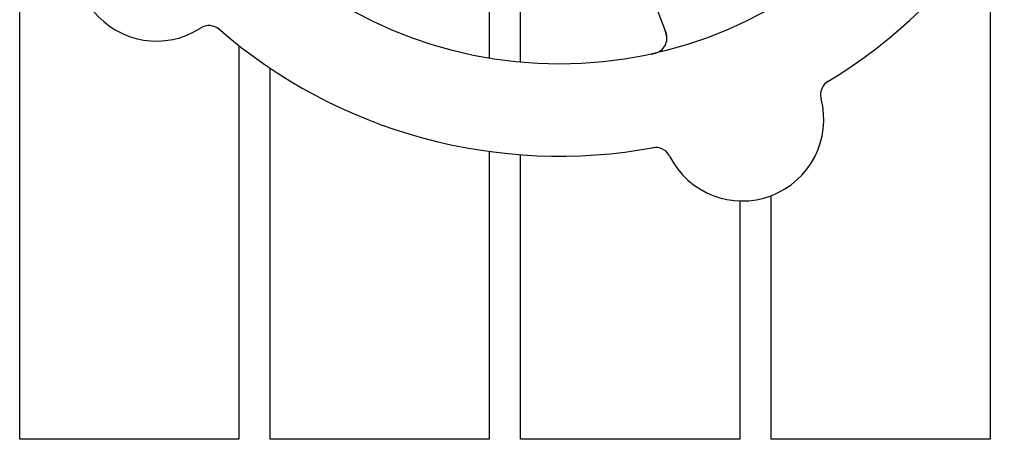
# Model space of a CAD drawing. Header units: inches. Extents: x 24 to 1128, y -69 to 748.
# Tile 637 of 656: x 771.67 to 775.6, y 604.46 to 606.14. Entities that reach past the tile are written whole.
import ezdxf

# ---------------------------------------------------------------- set-up
doc = ezdxf.new("R2010")
doc.units = ezdxf.units.IN
doc.header["$LTSCALE"] = 32
doc.header["$MEASUREMENT"] = 0
doc.layers.add('Visible (ANSI)', color=7, linetype='Continuous', lineweight=30)

msp = doc.modelspace()

# ---------------------------------------------------------------- linework, layer by layer
at = {"layer": 'Visible (ANSI)'}
for p, q in [((771.67313, 604.46353), (771.67313, 606.75587)), ((774.06212, 606.59143), (774.25312, 606.08706)), ((775.54813, 606.50806), (775.54813, 604.46353)), ((773.54813, 606.29953), (773.54813, 605.98412)), ((773.67313, 605.96807), (773.67313, 606.28289)), ((772.54813, 606.03524), (772.54813, 604.46353)), ((772.67313, 604.46353), (772.67313, 605.94459)), ((773.54813, 605.61249), (773.54813, 604.46353)), ((773.67313, 604.46353), (773.67313, 605.59932)), ((774.67313, 604.46353), (774.67313, 605.43562)), ((774.54813, 605.41487), (774.54813, 604.46353)), ((772.54813, 604.46353), (771.67313, 604.46353)), ((773.54813, 604.46353), (772.67313, 604.46353)), ((774.54813, 604.46353), (773.67313, 604.46353)), ((775.54813, 604.46353), (774.67313, 604.46353))]:
    msp.add_line(p, q, dxfattribs=at)
msp.add_circle((773.82798, 607.66853), 1.7075, dxfattribs=at)
for centre, radius, start, end in [((773.82798, 607.66853), 2.075, 300.99965, 352.48395), ((772.21928, 606.37779), 0.325, 134.66113, 302.82247), ((772.42932, 606.05216), 0.0625, 49.1302, 122.82247), ((773.82798, 607.66853), 2.075, 228.99965, 280.48395), ((774.19467, 606.06492), 0.0625, 282.88035, 20.7418), ((774.93303, 605.83884), 0.0625, 121.1302, 194.82247), ((774.55843, 605.73971), 0.325, 206.66113, 14.82247), ((774.21213, 605.56583), 0.0625, 26.66113, 100.3534)]:
    msp.add_arc(centre, radius, start, end, dxfattribs=at)
for points, knots in [([(774.25668, 606.05709), (774.25675, 606.05776), (774.25683, 606.05858), (774.25704, 606.06196), (774.25706, 606.06445), (774.25647, 606.07132), (774.25578, 606.0756), (774.25379, 606.08373), (774.25266, 606.08753), (774.25075, 606.09311), (774.25016, 606.09478), (774.24882, 606.09842), (774.24806, 606.10043), (774.24731, 606.10241)], [0.11682073, 0.11682073, 0.11682073, 0.11682073, 0.13209763, 0.13209763, 0.17640845, 0.17640845, 0.22121696, 0.22121696, 0.25582457, 0.25582457, 0.27005755, 0.27005755, 0.2865375, 0.2865375, 0.2865375, 0.2865375]), ([(774.19463, 606.00086), (774.19542, 606.00103), (774.19621, 606.00121), (774.19955, 606.00196), (774.20219, 606.00258), (774.20703, 606.00386), (774.20925, 606.0045), (774.21403, 606.00602), (774.21664, 606.00696), (774.22075, 606.00862), (774.22241, 606.00936), (774.22546, 606.01085), (774.22687, 606.01161), (774.22959, 606.0132), (774.23088, 606.01405), (774.23243, 606.01514), (774.23288, 606.01547), (774.23324, 606.01574)], [0, 0, 0, 0, 0.00673636, 0.00673636, 0.02806078, 0.02806078, 0.0453371, 0.0453371, 0.06652159, 0.06652159, 0.08352226, 0.08352226, 0.10158901, 0.10158901, 0.12223493, 0.12223493, 0.13206643, 0.13206643, 0.13206643, 0.13206643])]:
    msp.add_open_spline(points, degree=3, knots=knots, dxfattribs=at)

doc.saveas('drawing.dxf')
